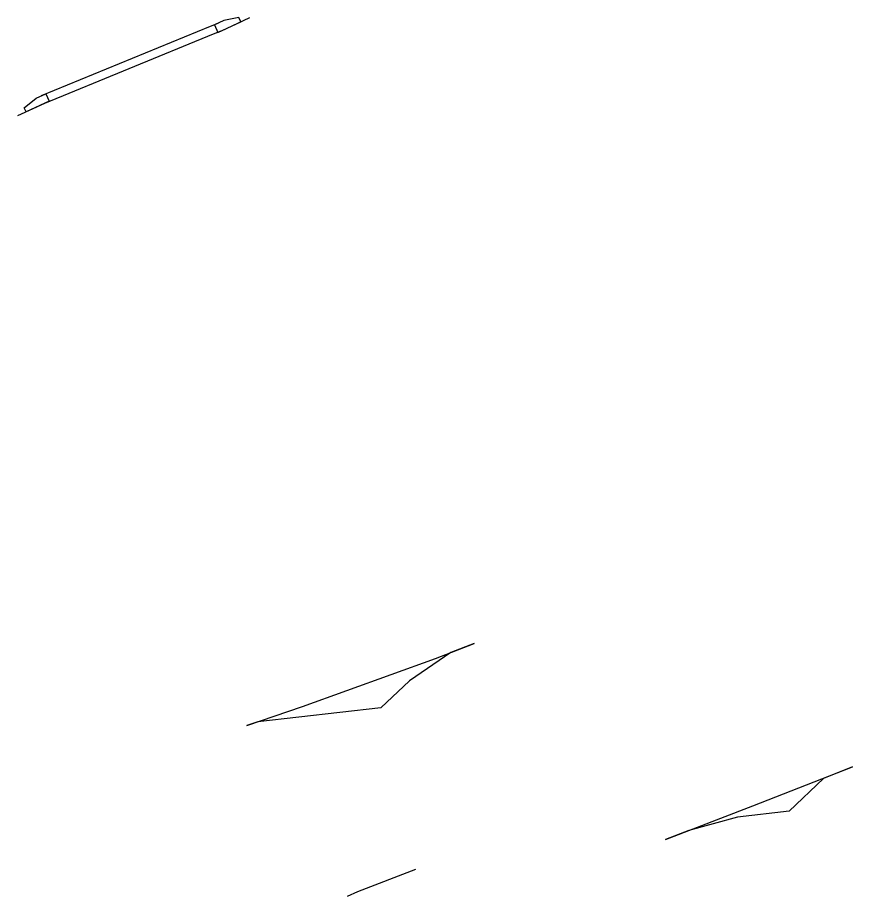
# Model space of a CAD drawing. Extents: x 1354696 to 1366163, y 660729 to 670380.
# Drawn here: x 1365779.4 to 1365980.9, y 665464.6 to 665676.6 of the extents above; entities that cross this region are included whole.
import ezdxf

# ---------------------------------------------------------------- set-up
doc = ezdxf.new("R2010")
doc.units = 0
doc.layers.add('R_Fin Surface', color=7, linetype='Continuous')
doc.layers.add('R_No Plot', color=7, linetype='Continuous')

msp = doc.modelspace()

# ---------------------------------------------------------------- linework, layer by layer
at = {"layer": 'R_Fin Surface'}
for p, q in [((1365828.46, 665673.32), (1365835.43, 665676.56)), ((1365825.85, 665674.41), (1365785.08, 665657.69)), ((1365826.61, 665672.56), (1365785.84, 665655.84)), ((1365785.84, 665655.84), (1365779.37, 665652.89)), ((1365848.16, 665510.37), (1365880.28, 665521.99)), ((1365956.85, 665486.41), (1365980.9, 665495.8)), ((1365935.81, 665478.3), (1365956.85, 665486.41)), ((1365875.4, 665471.03), (1365861.4, 665465.65)), ((1365861.4, 665465.65), (1365858.9, 665464.55))]:
    msp.add_line(p, q, dxfattribs=at)
for points in [[(1365826.88, 665674.79), (1365827.72, 665672.98), (1365833.28, 665675.56), (1365832.8, 665676.58), (1365829.15, 665675.85)], [(1365786.16, 665658.2), (1365787.01, 665656.39), (1365781.45, 665653.81), (1365780.98, 665654.83), (1365783.9, 665657.15)]]:
    msp.add_lwpolyline(points, close=True, dxfattribs=at)
at = {"layer": 'R_No Plot'}
for p, q in [((1365827.7, 665675.17), (1365825.85, 665674.41)), ((1365828.46, 665673.32), (1365826.61, 665672.56))]:
    msp.add_line(p, q, dxfattribs=at)
for points in [[(1365834.69, 665505.81), (1365848.16, 665510.37), (1365880.28, 665521.99), (1365889.62, 665525.56), (1365884, 665523.41), (1365873.96, 665516.54), (1365867.09, 665510.06), (1365837.39, 665506.69)], [(1365935.81, 665478.3), (1365956.85, 665486.41), (1365980.9, 665495.8), (1365973.96, 665492.97), (1365965.64, 665485.12), (1365953.15, 665483.7), (1365941.43, 665480.46)]]:
    msp.add_lwpolyline(points, close=True, dxfattribs=at)

doc.saveas('drawing.dxf')
